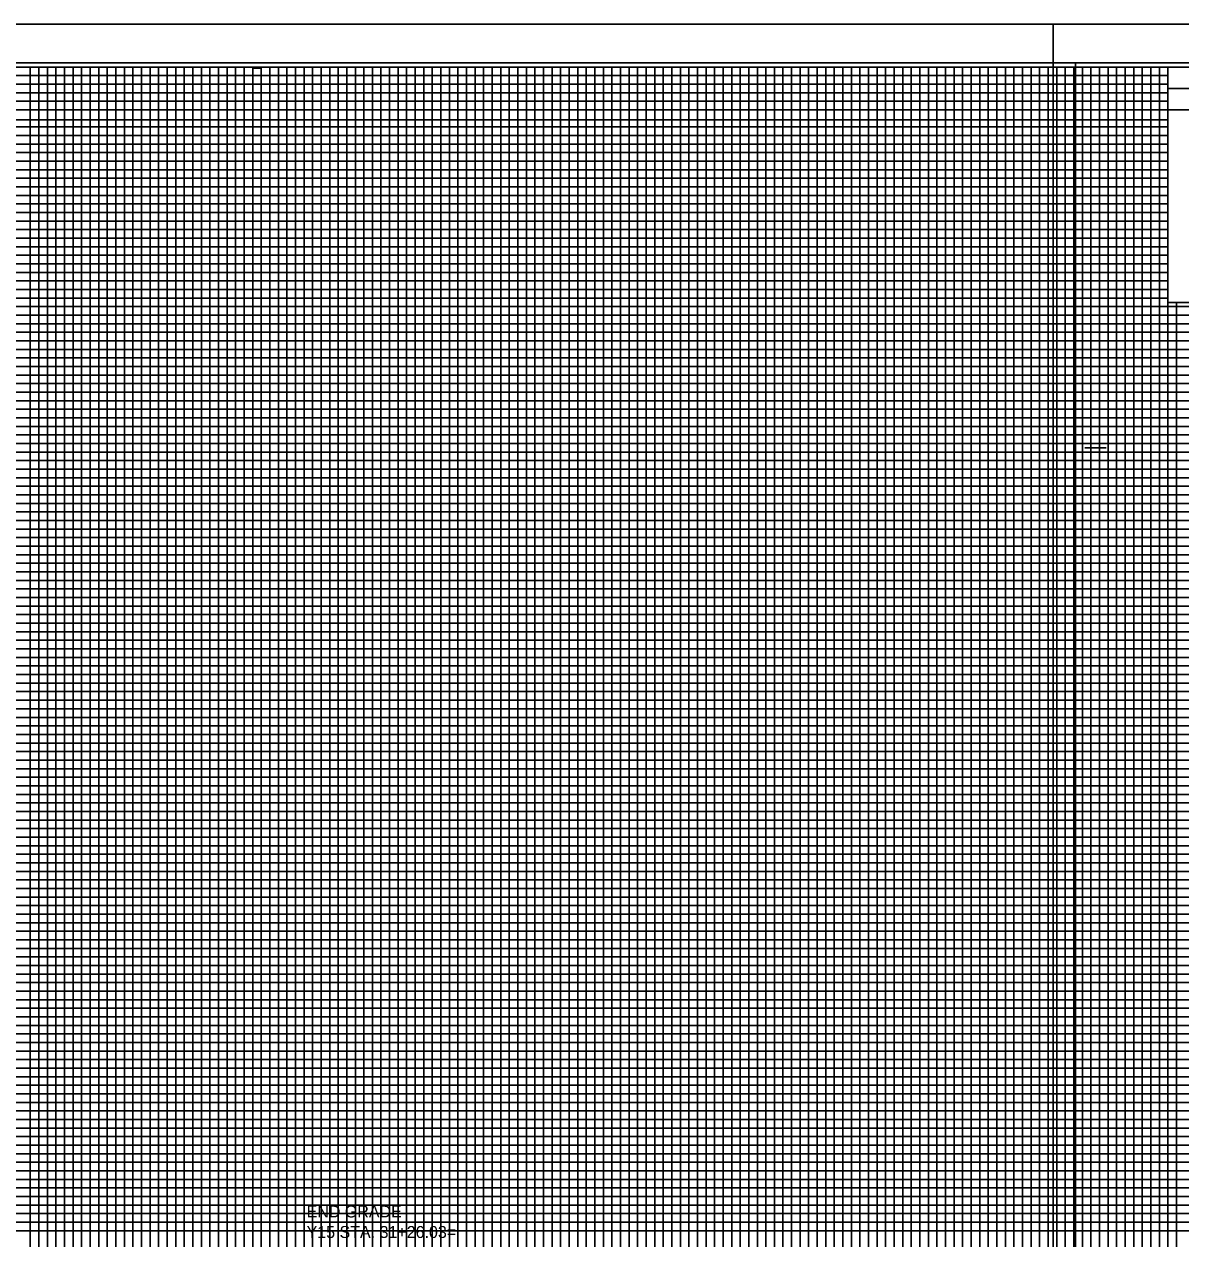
# Model space of a CAD drawing. Extents: x 2345490 to 2436403, y 465165 to 573888.
# Drawn here: x 2383748 to 2384424, y 523883 to 524593 of the extents above; entities that cross this region are included whole.
import ezdxf

# ---------------------------------------------------------------- set-up
doc = ezdxf.new("R2010")
doc.units = 0
for name, color, linetype in [('Old_Level_18', 7, 'Continuous'), ('Old_Level_2', 7, 'Continuous'), ('Old_Level_40', 7, 'Continuous'), ('Old_Level_41', 7, 'Continuous'), ('Old_Level_42', 7, 'Continuous'), ('Old_Level_43', 7, 'Continuous'), ('Old_Level_50', 7, 'Continuous'), ('Old_Level_51', 7, 'Continuous')]:
    doc.layers.add(name, color=color, linetype=linetype)

msp = doc.modelspace()

# ---------------------------------------------------------------- linework, layer by layer
at = {"layer": 'Old_Level_18'}
msp.add_lwpolyline([(2384616.79875, 524568.168), (2383116.79875, 524568.168), (2383116.79875, 523518.168), (2384616.79875, 523518.168)], close=True, dxfattribs=at)
at = {"layer": 'Old_Level_40'}
msp.add_line((2384416.74875, 524555.618), (2384616.79875, 524555.618), dxfattribs=at)
for points in [[(2384416.74875, 524568.168), (2384616.79875, 524568.168), (2384616.79875, 524543.118), (2384416.74875, 524543.118)], [(2384416.74875, 524543.118), (2384516.79875, 524543.118), (2384516.79875, 524430.618), (2384416.74875, 524430.618)]]:
    msp.add_lwpolyline(points, close=True, dxfattribs=at)
at = {"layer": 'Old_Level_41'}
msp.add_line((2384368.29875, 524345.668), (2384380.79875, 524345.668), dxfattribs=at)
for points in [[(2383716.79875, 524568.168), (2383766.79875, 524568.168), (2383766.79875, 523543.168)], [(2383791.79875, 523543.168), (2383791.79875, 524568.168), (2383841.79875, 524568.168), (2383841.79875, 523543.168)], [(2383816.79875, 523543.168), (2383816.79875, 524568.168), (2383866.79875, 524568.168), (2383866.79875, 523543.168)], [(2383891.79875, 523543.168), (2383891.79875, 524568.168), (2383941.79875, 524568.168), (2383941.79875, 523543.168)], [(2383916.79875, 523543.168), (2383916.79875, 524568.168), (2383966.79875, 524568.168), (2383966.79875, 523543.168)], [(2383991.79875, 523543.168), (2383991.79875, 524568.168), (2384041.79875, 524568.168), (2384041.79875, 523543.168)], [(2384016.79875, 523543.168), (2384016.79875, 524568.168), (2384066.79875, 524568.168), (2384066.79875, 523543.168)], [(2384091.79875, 523543.168), (2384091.79875, 524568.168), (2384141.79875, 524568.168), (2384141.79875, 523543.168)], [(2384116.79875, 523543.168), (2384116.79875, 524568.168), (2384166.79875, 524568.168), (2384166.79875, 523543.168)], [(2384191.79875, 523543.168), (2384191.79875, 524568.168), (2384241.79875, 524568.168), (2384241.79875, 523543.168)], [(2384216.79875, 523543.168), (2384216.79875, 524568.168), (2384266.79875, 524568.168), (2384266.79875, 523543.168)], [(2384291.79875, 523543.168), (2384291.79875, 524568.168), (2384341.79875, 524568.168), (2384341.79875, 523543.168)], [(2384316.79875, 523543.168), (2384316.79875, 524568.168), (2384366.79875, 524568.168), (2384366.79875, 523543.168)], [(2384391.79875, 523543.168), (2384391.79875, 524568.168)], [(2384416.79875, 523543.168), (2384416.79875, 524568.168), (2384443.09875, 524568.168)], [(2383116.79875, 524518.168), (2384416.74875, 524518.168)], [(2384416.74875, 524468.168), (2383116.79875, 524468.168), (2383116.79875, 524418.118), (2384616.79875, 524418.118)], [(2384616.79875, 524393.168), (2383116.79875, 524393.168), (2383116.79875, 524443.168), (2384416.74875, 524443.168)], [(2384616.79875, 524368.168), (2383116.79875, 524368.168), (2383116.79875, 524318.168), (2384616.79875, 524318.168)], [(2384616.79875, 524293.168), (2383116.79875, 524293.168), (2383116.79875, 524343.168), (2384616.79875, 524343.168)], [(2384616.79875, 524268.168), (2383116.79875, 524268.168), (2383116.79875, 524218.168), (2384616.79875, 524218.168)], [(2384616.79875, 524168.168), (2383116.79875, 524168.168), (2383116.79875, 524118.168), (2384616.79875, 524118.168)], [(2384616.79875, 524068.168), (2383116.79875, 524068.168), (2383116.79875, 524018.168), (2384616.79875, 524018.168)], [(2384616.79875, 523968.168), (2383116.79875, 523968.168), (2383116.79875, 523918.168), (2384616.79875, 523918.168)], [(2384616.79875, 523893.168), (2383116.79875, 523893.168), (2383116.79875, 523943.168), (2384616.79875, 523943.168)]]:
    msp.add_lwpolyline(points, dxfattribs=at)
at = {"layer": 'Old_Level_42'}
for points in [[(2384416.74875, 524493.168), (2383116.89875, 524493.168), (2383116.89875, 524543.118), (2384416.74875, 524543.118)], [(2384616.79875, 524193.168), (2383116.79875, 524193.168), (2383116.79875, 524243.168), (2384616.79875, 524243.168)], [(2384616.79875, 524093.168), (2383116.79875, 524093.168), (2383116.79875, 524143.168), (2384616.79875, 524143.168)], [(2384616.79875, 523993.168), (2383116.79875, 523993.168), (2383116.79875, 524043.168), (2384616.79875, 524043.168)]]:
    msp.add_lwpolyline(points, dxfattribs=at)
at = {"layer": 'Old_Level_43'}
for p, q in [((2384566.79875, 524388.168), (2383166.79875, 524388.168)), ((2383166.79875, 524383.168), (2384566.79875, 524383.168)), ((2384566.79875, 524363.168), (2383166.79875, 524363.168))]:
    msp.add_line(p, q, dxfattribs=at)
for points in [[(2384416.74875, 524563.168), (2383166.79875, 524563.168), (2383166.79875, 524558.168), (2384416.74875, 524558.168)], [(2383746.79875, 524568.168), (2383751.79875, 524568.168), (2383751.79875, 523543.168)], [(2383756.79875, 523543.168), (2383756.79875, 524568.168), (2383761.79875, 524568.168), (2383761.79875, 523543.168)], [(2383771.79875, 523543.168), (2383771.79875, 524568.168), (2383776.79875, 524568.168), (2383776.79875, 523543.168)], [(2383781.79875, 523543.168), (2383781.79875, 524568.168), (2383786.79875, 524568.168), (2383786.79875, 523543.168)], [(2383796.79875, 523543.168), (2383796.79875, 524568.168), (2383801.79875, 524568.168), (2383801.79875, 523543.168)], [(2383806.79875, 523543.168), (2383806.79875, 524568.168), (2383811.79875, 524568.168), (2383811.79875, 523543.168)], [(2383821.79875, 523543.168), (2383821.79875, 524568.168), (2383826.79875, 524568.168), (2383826.79875, 523543.168)], [(2383831.79875, 523543.168), (2383831.79875, 524568.168), (2383836.79875, 524568.168), (2383836.79875, 523543.168)], [(2383846.79875, 523543.168), (2383846.79875, 524568.168), (2383851.79875, 524568.168), (2383851.79875, 523543.168)], [(2383856.79875, 523543.168), (2383856.79875, 524568.168), (2383861.79875, 524568.168), (2383861.79875, 523543.168)], [(2383871.79875, 523543.168), (2383871.79875, 524568.168), (2383876.79875, 524568.168), (2383876.79875, 523543.168)], [(2383881.79875, 523543.168), (2383881.79875, 524567.568), (2383886.79875, 524567.568), (2383886.79875, 523543.168)], [(2383896.79875, 523543.168), (2383896.79875, 524568.168), (2383901.79875, 524568.168), (2383901.79875, 523543.168)], [(2383906.79875, 523543.168), (2383906.79875, 524568.168), (2383911.79875, 524568.168), (2383911.79875, 523543.168)], [(2383921.79875, 523543.168), (2383921.79875, 524568.168), (2383926.79875, 524568.168), (2383926.79875, 523543.168)], [(2383931.79875, 523543.168), (2383931.79875, 524568.168), (2383936.79875, 524568.168), (2383936.79875, 523543.168)], [(2383946.79875, 523543.168), (2383946.79875, 524568.168), (2383951.79875, 524568.168), (2383951.79875, 523543.168)], [(2383956.79875, 523543.168), (2383956.79875, 524568.168), (2383961.79875, 524568.168), (2383961.79875, 523543.168)], [(2383971.79875, 523543.168), (2383971.79875, 524568.168), (2383976.79875, 524568.168), (2383976.79875, 523543.168)], [(2383981.79875, 523543.168), (2383981.79875, 524568.168), (2383986.79875, 524568.168), (2383986.79875, 523543.168)], [(2383996.79875, 523543.168), (2383996.79875, 524568.168), (2384001.79875, 524568.168), (2384001.79875, 523543.168)], [(2384006.79875, 523543.168), (2384006.79875, 524568.168), (2384011.79875, 524568.168), (2384011.79875, 523543.168)], [(2384021.79875, 523543.168), (2384021.79875, 524568.168), (2384026.79875, 524568.168), (2384026.79875, 523543.168)], [(2384031.79875, 523543.168), (2384031.79875, 524568.168), (2384036.79875, 524568.168), (2384036.79875, 523543.168)], [(2384046.79875, 523543.168), (2384046.79875, 524568.168), (2384051.79875, 524568.168), (2384051.79875, 523543.168)], [(2384056.79875, 523543.168), (2384056.79875, 524568.168), (2384061.79875, 524568.168), (2384061.79875, 523543.168)], [(2384071.79875, 523543.168), (2384071.79875, 524568.168), (2384076.79875, 524568.168), (2384076.79875, 523543.168)], [(2384081.79875, 523543.168), (2384081.79875, 524568.168), (2384086.79875, 524568.168), (2384086.79875, 523543.168)], [(2384096.79875, 523543.168), (2384096.79875, 524568.168), (2384101.79875, 524568.168), (2384101.79875, 523543.168)], [(2384106.79875, 523543.168), (2384106.79875, 524568.168), (2384111.79875, 524568.168), (2384111.79875, 523543.168)], [(2384121.79875, 523543.168), (2384121.79875, 524568.168), (2384126.79875, 524568.168), (2384126.79875, 523543.168)], [(2384131.79875, 523543.168), (2384131.79875, 524568.168), (2384136.79875, 524568.168), (2384136.79875, 523543.168)], [(2384146.79875, 523543.168), (2384146.79875, 524568.168), (2384151.79875, 524568.168), (2384151.79875, 523543.168)], [(2384156.79875, 523543.168), (2384156.79875, 524568.168), (2384161.79875, 524568.168), (2384161.79875, 523543.168)], [(2384171.79875, 523543.168), (2384171.79875, 524568.168), (2384176.79875, 524568.168), (2384176.79875, 523543.168)], [(2384181.79875, 523543.168), (2384181.79875, 524568.168), (2384186.79875, 524568.168), (2384186.79875, 523543.168)], [(2384196.79875, 523543.168), (2384196.79875, 524568.168), (2384201.79875, 524568.168), (2384201.79875, 523543.168)], [(2384206.79875, 523543.168), (2384206.79875, 524568.168), (2384211.79875, 524568.168), (2384211.79875, 523543.168)], [(2384221.79875, 523543.168), (2384221.79875, 524568.168), (2384226.79875, 524568.168), (2384226.79875, 523543.168)], [(2384231.79875, 523543.168), (2384231.79875, 524568.168), (2384236.79875, 524568.168), (2384236.79875, 523543.168)], [(2384246.79875, 523543.168), (2384246.79875, 524568.168), (2384251.79875, 524568.168), (2384251.79875, 523543.168)], [(2384256.79875, 523543.168), (2384256.79875, 524568.168), (2384261.79875, 524568.168), (2384261.79875, 523543.168)], [(2384271.79875, 523543.168), (2384271.79875, 524568.168), (2384276.79875, 524568.168), (2384276.79875, 523543.168)], [(2384281.79875, 523543.168), (2384281.79875, 524568.168), (2384286.79875, 524568.168), (2384286.79875, 523543.168)], [(2384296.79875, 523543.168), (2384296.79875, 524568.168), (2384301.79875, 524568.168), (2384301.79875, 523543.168)], [(2384306.79875, 523543.168), (2384306.79875, 524568.168), (2384311.79875, 524568.168), (2384311.79875, 523543.168)], [(2384321.79875, 523543.168), (2384321.79875, 524568.168), (2384326.79875, 524568.168), (2384326.79875, 523543.168)], [(2384331.79875, 523543.168), (2384331.79875, 524568.168), (2384336.79875, 524568.168), (2384336.79875, 523543.168)], [(2384346.79875, 523543.168), (2384346.79875, 524568.168), (2384351.79875, 524568.168), (2384351.79875, 523543.168)], [(2384356.79875, 523543.168), (2384356.79875, 524568.168), (2384361.79875, 524568.168), (2384361.79875, 523543.168)], [(2384371.79875, 523543.168), (2384371.79875, 524568.168), (2384376.79875, 524568.168), (2384376.79875, 523543.168)], [(2384381.79875, 523543.168), (2384381.79875, 524568.168), (2384386.79875, 524568.168), (2384386.79875, 523543.168)], [(2384396.79875, 523543.168), (2384396.79875, 524568.168), (2384401.79875, 524568.168), (2384401.79875, 523543.168)], [(2384406.79875, 523543.168), (2384406.79875, 524568.168), (2384411.79875, 524568.168), (2384411.79875, 523543.168)], [(2384416.74875, 524553.168), (2383166.79875, 524553.168), (2383166.79875, 524548.168), (2384416.74875, 524548.168)], [(2384416.74875, 524537.418), (2383167.79875, 524537.418), (2383167.79875, 524533.168), (2384416.74875, 524533.168)], [(2384416.74875, 524528.168), (2383166.79875, 524528.168), (2383166.79875, 524523.168), (2384416.74875, 524523.168)], [(2384416.74875, 524513.168), (2383166.79875, 524513.168), (2383166.79875, 524508.168), (2384416.74875, 524508.168)], [(2384416.74875, 524503.168), (2383166.79875, 524503.168), (2383166.79875, 524498.168), (2384416.74875, 524498.168)], [(2384416.74875, 524488.168), (2383166.79875, 524488.168), (2383166.79875, 524483.168), (2384416.74875, 524483.168)], [(2384416.74875, 524478.168), (2383166.79875, 524478.168), (2383166.79875, 524473.168), (2384416.74875, 524473.168)], [(2384416.74875, 524463.168), (2383166.79875, 524463.168), (2383166.79875, 524458.168), (2384416.74875, 524458.168)], [(2384416.74875, 524453.168), (2383166.79875, 524453.168), (2383166.79875, 524448.168), (2384416.74875, 524448.168)], [(2384416.74875, 524438.168), (2383166.79875, 524438.168), (2383166.79875, 524433.168), (2384416.74875, 524433.168)], [(2384566.79875, 524428.168), (2383166.79875, 524428.168), (2383166.79875, 524428.168), (2383166.79875, 524408.168), (2384566.79875, 524408.168)], [(2384421.79875, 523543.168), (2384421.79875, 524430.618)], [(2383166.79875, 524423.168), (2384566.79875, 524423.168)], [(2384566.79875, 524413.168), (2383166.79875, 524413.168)], [(2384566.79875, 524403.168), (2383166.79875, 524403.168), (2383166.79875, 524398.168), (2384566.79875, 524398.168)], [(2384566.79875, 524378.168), (2383166.79875, 524378.168), (2383166.79875, 524373.168), (2384566.79875, 524373.168)], [(2384566.79875, 524358.168), (2383166.79875, 524358.168), (2383166.79875, 524353.168), (2384566.79875, 524353.168)], [(2384566.79875, 524348.168), (2383166.79875, 524348.168)], [(2383166.79875, 524338.168), (2384566.79875, 524338.168)], [(2384566.79875, 524333.168), (2383166.79875, 524333.168), (2383166.79875, 524328.168), (2384566.79875, 524328.168)], [(2384566.79875, 524323.168), (2383166.79875, 524323.168), (2383166.79875, 524313.168), (2384566.79875, 524313.168)], [(2384566.79875, 524308.168), (2383166.79875, 524308.168), (2383166.79875, 524303.168), (2384566.79875, 524303.168)], [(2384566.79875, 524298.168), (2383166.79875, 524298.168), (2383166.79875, 524288.168), (2384566.79875, 524288.168)], [(2384566.79875, 524283.168), (2383166.79875, 524283.168), (2383166.79875, 524278.168), (2384566.79875, 524278.168)], [(2384566.79875, 524273.168), (2383166.79875, 524273.168), (2383166.79875, 524263.168), (2384566.79875, 524263.168)], [(2384566.79875, 524258.168), (2383166.79875, 524258.168), (2383166.79875, 524253.168), (2384566.79875, 524253.168)], [(2384566.79875, 524248.168), (2383166.79875, 524248.168), (2383166.79875, 524238.168), (2384566.79875, 524238.168)], [(2384566.79875, 524233.168), (2383166.79875, 524233.168), (2383166.79875, 524228.168), (2384566.79875, 524228.168)], [(2384566.79875, 524223.168), (2383166.79875, 524223.168), (2383166.79875, 524213.168), (2384566.79875, 524213.168)], [(2384566.79875, 524208.168), (2383166.79875, 524208.168), (2383166.79875, 524203.168), (2384566.79875, 524203.168)], [(2384566.79875, 524198.168), (2383166.79875, 524198.168), (2383166.79875, 524188.168), (2384566.79875, 524188.168)], [(2384566.79875, 524183.168), (2383166.79875, 524183.168), (2383166.79875, 524178.168), (2384566.79875, 524178.168)], [(2384566.79875, 524173.168), (2383166.79875, 524173.168), (2383166.79875, 524163.168), (2384566.79875, 524163.168)], [(2384566.79875, 524158.168), (2383166.79875, 524158.168), (2383166.79875, 524153.168), (2384566.79875, 524153.168)], [(2384566.79875, 524148.168), (2383166.79875, 524148.168), (2383166.79875, 524138.168), (2384566.79875, 524138.168)], [(2384566.79875, 524133.168), (2383166.79875, 524133.168), (2383166.79875, 524128.168), (2384566.79875, 524128.168)], [(2384566.79875, 524123.168), (2383166.79875, 524123.168), (2383166.79875, 524113.168), (2384566.79875, 524113.168)], [(2384566.79875, 524108.168), (2383166.79875, 524108.168), (2383166.79875, 524103.168), (2384566.79875, 524103.168)], [(2384566.79875, 524098.168), (2383166.79875, 524098.168), (2383166.79875, 524088.168), (2384566.79875, 524088.168)], [(2384566.79875, 524083.168), (2383166.79875, 524083.168), (2383166.79875, 524078.168), (2384566.79875, 524078.168)], [(2384566.79875, 524073.168), (2383166.79875, 524073.168), (2383166.79875, 524063.168), (2384566.79875, 524063.168)], [(2384566.79875, 524058.168), (2383166.79875, 524058.168), (2383166.79875, 524053.168), (2384566.79875, 524053.168)], [(2384566.79875, 524048.168), (2383166.79875, 524048.168)], [(2383166.79875, 524038.168), (2384566.79875, 524038.168)], [(2384566.79875, 524033.168), (2383166.79875, 524033.168), (2383166.79875, 524028.168), (2384566.79875, 524028.168)], [(2384566.79875, 524023.168), (2383166.79875, 524023.168), (2383166.79875, 524013.168), (2384566.79875, 524013.168)], [(2384566.79875, 524008.168), (2383166.79875, 524008.168), (2383166.79875, 524003.168), (2384566.79875, 524003.168)], [(2384566.79875, 523998.168), (2383166.79875, 523998.168), (2383166.79875, 523988.168), (2384566.79875, 523988.168)], [(2384566.79875, 523983.168), (2383166.79875, 523983.168), (2383166.79875, 523978.168), (2384566.79875, 523978.168)], [(2384566.79875, 523973.168), (2383166.79875, 523973.168), (2383166.79875, 523963.168), (2384566.79875, 523963.168)], [(2384566.79875, 523958.168), (2383166.79875, 523958.168), (2383166.79875, 523953.168), (2384566.79875, 523953.168)], [(2384566.79875, 523948.168), (2383166.79875, 523948.168), (2383166.79875, 523938.168), (2384566.79875, 523938.168)], [(2384566.79875, 523933.168), (2383166.79875, 523933.168), (2383166.79875, 523928.168), (2384566.79875, 523928.168)], [(2384566.79875, 523923.168), (2383166.79875, 523923.168), (2383166.79875, 523913.168), (2384566.79875, 523913.168)], [(2384566.79875, 523908.168), (2383166.79875, 523908.168), (2383166.79875, 523903.168), (2384566.79875, 523903.168)], [(2384566.79875, 523898.168), (2383166.79875, 523898.168), (2383166.79875, 523888.168), (2384566.79875, 523888.168)]]:
    msp.add_lwpolyline(points, dxfattribs=at)
at = {"layer": 'Old_Level_50'}
for points in [[(2384629.29875, 524570.718), (2382962.79875, 524570.718), (2382962.79875, 523515.618), (2384629.29875, 523515.618)], [(2386029.29875, 524570.718), (2384362.79875, 524570.718), (2384362.79875, 523515.618), (2386029.29875, 523515.618)]]:
    msp.add_lwpolyline(points, close=True, dxfattribs=at)
at = {"layer": 'Old_Level_51'}
for points in [[(2384633.79875, 524593.168), (2382949.79875, 524593.168), (2382949.79875, 523493.168), (2384633.79875, 523493.168)], [(2386033.79875, 524593.168), (2384349.79875, 524593.168), (2384349.79875, 523493.168), (2386033.79875, 523493.168)]]:
    msp.add_lwpolyline(points, close=True, dxfattribs=at)

# ---------------------------------------------------------------- texts
at = {"layer": 'Old_Level_2'}
for s, height, p in [('END GRADE', 7.000001, (2383913.29925, 523895.904)), ('Y15 STA. 31+26.03=', 7.0000005, (2383913.29925, 523883.904))]:
    msp.add_text(s, height=height, dxfattribs=at).set_placement(p)

doc.saveas('drawing.dxf')
